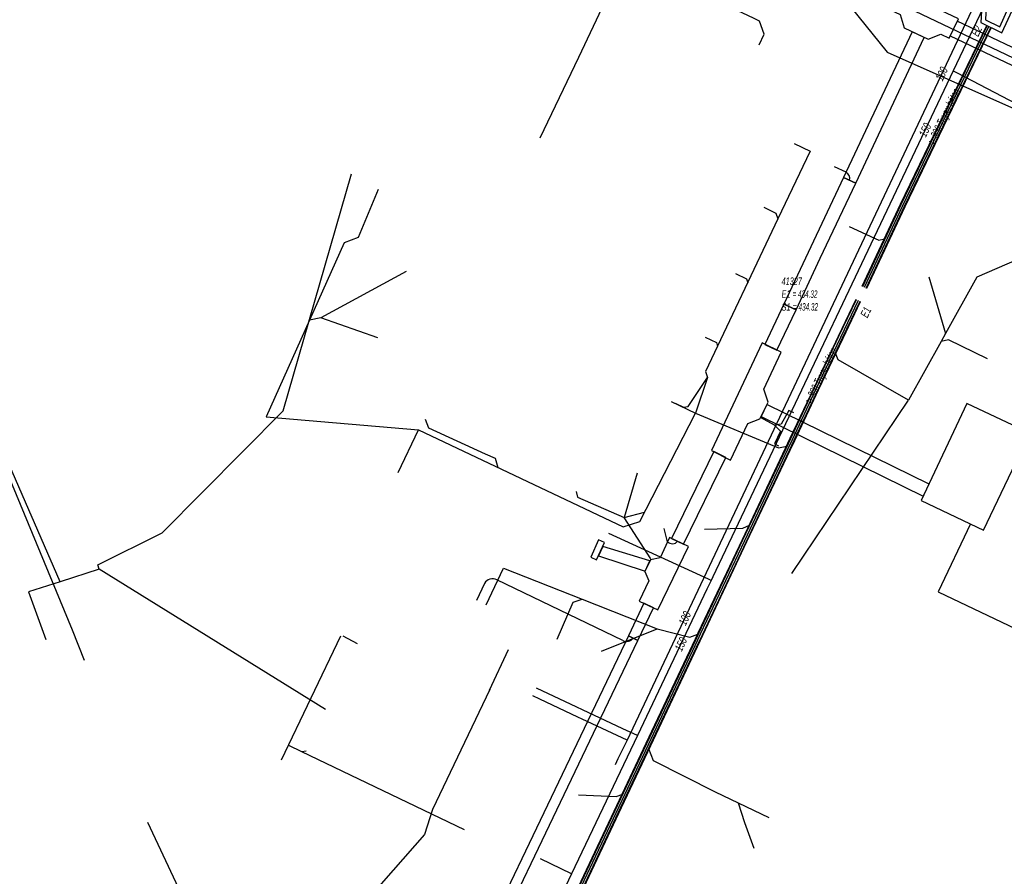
# Model space of a CAD drawing. Header units: metres. Extents: x 2695563 to 2696938, y 1260544 to 1262032.
# Tile 337 of 340: x 2696532 to 2696598, y 1261754 to 1261812. Entities that reach past the tile are written whole.
import ezdxf

# ---------------------------------------------------------------- set-up
doc = ezdxf.new("R2010")
doc.units = ezdxf.units.M
doc.header["$LTSCALE"] = 100
doc.linetypes.add('AUSGEZOGEN', pattern=[0])
doc.linetypes.add('STRICHLINIE2_S3', pattern=[0.25, 0.15, -0.1])
for name, color, linetype in [('Eau portable_Cadastre des conduites_Conduite', 171, 'AUSGEZOGEN'), ('Eau potable_Cadastre des conduites_Conduite_Texte', 171, 'AUSGEZOGEN'), ('EU_Cadastre des conduites', 24, 'AUSGEZOGEN'), ('EU_Cadastre des conduites – Texte', 7, 'AUSGEZOGEN'), ('EU_Cadastre des conduites_Regard normalisé – Texte', 24, 'AUSGEZOGEN'), ('EU_Cadastre des conduites_Regard – Polygone de détail', 24, 'AUSGEZOGEN'), ('EU_Cadastre des conduites_Texte entrée-sortie', 24, 'AUSGEZOGEN'), ('Gaz_Cadastre des conduites_Conduite', 32, 'AUSGEZOGEN'), ('Gaz_Cadastre des conduites_Conduite_Texte', 32, 'AUSGEZOGEN'), ('Réseau électrique_Cadastre des conduite_Bord du tracé', 1, 'AUSGEZOGEN'), ('Réseau électrique_Cadastre des conduite_Tronçon de tracé', 1, 'AUSGEZOGEN'), ('Réseau électrique_Cadastre des conduites_Ouvrage_Surface-Ligne-Point', 1, 'AUSGEZOGEN'), ('TV_Cadastre des conduites_CONDUITE', 92, 'AUSGEZOGEN'), ('Télécommunications_SW_Cadastre des conduites_Bord du tracé', 94, 'AUSGEZOGEN')]:
    doc.layers.add(name, color=color, linetype=linetype)
doc.styles.add('ARIAL', font='arial.ttf')
pattern_1 = [(0, (2703955, 1269100), (4050, 4050), [4050, -4050]), (90, (2703955, 1269100), (-4050, 4050), [4050, -4050])]
pattern_2 = [(0, (2708005, 1273150), (6075, 6075), [6075, -6075]), (90, (2708005, 1273150), (-6075, 6075), [6075, -6075])]

# ---------------------------------------------------------------- blocks, each defined once
blk = doc.blocks.new('COMPLEXOBJECT_1939')
at = {"layer": 'Réseau électrique_Cadastre des conduite_Tronçon de tracé', "color": 1, "linetype": 'AUSGEZOGEN', "transparency": 33554687}
blk.add_line((6562.157, 11774.303), (6561.614, 11773.156), dxfattribs=at)
blk.add_arc((6562.675, 11774.058), 0.573, 57.99519, 154.68575, dxfattribs=at)
blk = doc.blocks.new('COMPLEXOBJECT_2164')
at = {"layer": 'Réseau électrique_Cadastre des conduite_Tronçon de tracé', "color": 1, "linetype": 'AUSGEZOGEN', "transparency": 33554687}
blk.add_line((6586.464, 11801.965), (6585.686, 11802.335), dxfattribs=at)
blk.add_arc((6586.277, 11801.555), 0.45, 343.47918, 65.48894, dxfattribs=at)

msp = doc.modelspace()

# ---------------------------------------------------------------- hatches: boundary and pattern name
at = {"layer": 'Réseau électrique_Cadastre des conduite_Bord du tracé', "lineweight": 18, "transparency": 33554687}
h = msp.add_hatch(dxfattribs=at)
h.set_pattern_fill('MUSTER', color=1, scale=6075, style=0, pattern_type=2)
h.set_pattern_definition(pattern_2)
h.paths.add_polyline_path([(2696660.489, 1261780.688), (2696653.705, 1261783.871), (2696634.476, 1261793.042), (2696624.629, 1261797.769), (2696608.889, 1261805.281), (2696606.967, 1261806.198), (2696594.92, 1261811.948), (2696594.446, 1261810.955), (2696606.493, 1261805.206), (2696608.415, 1261804.288), (2696624.156, 1261796.776), (2696634.001, 1261792.05), (2696653.235, 1261782.877), (2696660.006, 1261779.7)], flags=0)
h = msp.add_hatch(dxfattribs=at)
h.set_pattern_fill('MUSTER', color=1, scale=6075, style=0, pattern_type=2)
h.set_pattern_definition(pattern_2)
h.paths.add_polyline_path([(2696588.086, 1261801.046), (2696592.701, 1261810.849), (2696591.889, 1261811.235), (2696587.272, 1261801.429)], flags=0)
h = msp.add_hatch(dxfattribs=at)
h.set_pattern_fill('MUSTER', color=1, scale=6075, style=0, pattern_type=2)
h.set_pattern_definition(pattern_2)
h.paths.add_polyline_path([(2696584.076, 1261792.53), (2696585.706, 1261795.991), (2696588.086, 1261801.045), (2696587.272, 1261801.429), (2696584.892, 1261796.375), (2696583.262, 1261792.913)], flags=0)
h = msp.add_hatch(dxfattribs=at)
h.set_pattern_fill('MUSTER', color=1, scale=6075, style=0, pattern_type=2)
h.set_pattern_definition(pattern_2)
h.paths.add_polyline_path([(2696582.791, 1261789.801), (2696584.076, 1261792.53), (2696583.262, 1261792.913), (2696581.984, 1261790.2)], flags=0)
h = msp.add_hatch(dxfattribs=at)
h.set_pattern_fill('MUSTER', color=1, scale=6075, style=0, pattern_type=2)
h.set_pattern_definition(pattern_2)
h.paths.add_polyline_path([(2696593.017, 1261780.801), (2696582.111, 1261786.164), (2696581.723, 1261785.352), (2696592.62, 1261779.993)], flags=0)
h = msp.add_hatch(dxfattribs=at)
h.set_pattern_fill('MUSTER', color=1, scale=6075, style=0, pattern_type=2)
h.set_pattern_definition(pattern_2)
h.paths.add_polyline_path([(2696576.512, 1261776.758), (2696579.343, 1261782.591), (2696578.54, 1261782.998), (2696575.7, 1261777.146)], flags=0)
h = msp.add_hatch(dxfattribs=at)
h.set_pattern_fill('MUSTER', color=1, scale=6075, style=0, pattern_type=2)
h.set_pattern_definition(pattern_2)
h.paths.add_polyline_path([(2696574.246, 1261775.632), (2696571.079, 1261776.615), (2696570.784, 1261775.977), (2696573.917, 1261774.946)], flags=0)
h = msp.add_hatch(dxfattribs=at)
h.set_pattern_fill('MUSTER', color=1, scale=6075, style=0, pattern_type=2)
h.set_pattern_definition(pattern_2)
h.paths.add_polyline_path([(2696573.431, 1261770.291), (2696574.474, 1261772.484), (2696573.841, 1261772.785), (2696572.799, 1261770.591)], flags=0)
h = msp.add_hatch(dxfattribs=at)
h.set_pattern_fill('MUSTER', color=1, scale=6075, style=0, pattern_type=2)
h.set_pattern_definition(pattern_2)
h.paths.add_polyline_path([(2696552.363, 1261726.079), (2696563.525, 1261749.565), (2696573.431, 1261770.29), (2696572.799, 1261770.592), (2696562.893, 1261749.867), (2696551.73, 1261726.379)], flags=0)
at = {"layer": 'Réseau électrique_Cadastre des conduites_Ouvrage_Surface-Ligne-Point', "lineweight": 18, "transparency": 33554687}
h = msp.add_hatch(dxfattribs=at)
h.set_pattern_fill('MUSTER', color=1, scale=4050, style=0, pattern_type=2)
h.set_pattern_definition(pattern_1)
h.paths.add_polyline_path([(2696588.642, 1261815.127), (2696588.028, 1261813.838), (2696591.072, 1261812.388), (2696591.338, 1261811.498), (2696592.961, 1261810.725), (2696593.803, 1261811.072), (2696594.373, 1261810.801), (2696594.993, 1261812.102)], flags=0)
h = msp.add_hatch(dxfattribs=at)
h.set_pattern_fill('MUSTER', color=1, scale=4050, style=0, pattern_type=2)
h.set_pattern_definition(pattern_1)
h.paths.add_polyline_path([(2696579.659, 1261782.416), (2696580.821, 1261784.876), (2696581.647, 1261785.193), (2696582.187, 1261786.323), (2696581.912, 1261787.193), (2696583.062, 1261789.667), (2696581.788, 1261790.298), (2696578.397, 1261783.072)], flags=0)
h = msp.add_hatch(dxfattribs=at)
h.set_pattern_fill('MUSTER', color=1, scale=4050, style=0, pattern_type=2)
h.set_pattern_definition(pattern_1)
h.paths.add_polyline_path([(2696596.681, 1261777.706), (2696599.795, 1261784.221), (2696595.571, 1261786.227), (2696592.484, 1261779.702)], flags=0)
h = msp.add_hatch(dxfattribs=at)
h.set_pattern_fill('MUSTER', color=1, scale=2025, style=0, pattern_type=2)
h.set_pattern_definition([(0, (2699905, 1265050), (2025, 2025), [2025, -2025]), (90, (2699905, 1265050), (-2025, 2025), [2025, -2025])])
h.paths.add_polyline_path([(2696570.653, 1261775.711), (2696571.197, 1261776.883), (2696570.793, 1261777.057), (2696570.274, 1261775.891)], flags=0)
h = msp.add_hatch(dxfattribs=at)
h.set_pattern_fill('MUSTER', color=1, scale=4050, style=0, pattern_type=2)
h.set_pattern_definition(pattern_1)
h.paths.add_polyline_path([(2696574.783, 1261772.335), (2696576.835, 1261776.61), (2696575.559, 1261777.212), (2696574.928, 1261775.839), (2696574.28, 1261775.709), (2696573.903, 1261774.916), (2696574.16, 1261774.29), (2696573.53, 1261772.935)], flags=0)

# ---------------------------------------------------------------- linework, layer by layer
at = {"layer": 'Eau portable_Cadastre des conduites_Conduite', "color": 7, "linetype": 'AUSGEZOGEN', "transparency": 33554687}
msp.add_line((2696568.97, 1261754.59), (2696566.88, 1261755.59), dxfattribs=at)
for points in [[(2696597.85, 1261815.32), (2696597.588, 1261814.772), (2696596.665, 1261812.842), (2696594.64, 1261808.61), (2696578.477, 1261774.571), (2696578.362, 1261774.328), (2696578.078, 1261773.731), (2696573.4, 1261763.88), (2696568.97, 1261754.59), (2696567.31, 1261751.08), (2696558.77, 1261742.843), (2696545.461, 1261736.738), (2696532.272, 1261730.747), (2696531.298, 1261730.304), (2696530.964, 1261730.152), (2696530.321, 1261729.86), (2696529.996, 1261729.713)], [(2696594.64, 1261808.61), (2696594.918, 1261808.464), (2696600.909, 1261805.321)], [(2696578.362, 1261774.328), (2696578.191, 1261774.406), (2696571.473, 1261777.48)], [(2696573.4, 1261763.88), (2696572.424, 1261764.339), (2696566.608, 1261767.077)]]:
    msp.add_lwpolyline(points, dxfattribs=at)
at = {"layer": 'EU_Cadastre des conduites', "linetype": 'AUSGEZOGEN', "transparency": 33554687}
for p, q in [((2696591.107, 1261799.623), (2696596.897, 1261811.654)), ((2696591.125, 1261799.614), (2696596.915, 1261811.645)), ((2696591.142, 1261799.606), (2696596.933, 1261811.636)), ((2696591.378, 1261799.494), (2696597.167, 1261811.524)), ((2696591.395, 1261799.486), (2696597.185, 1261811.515)), ((2696591.413, 1261799.477), (2696597.203, 1261811.506)), ((2696588.523, 1261794.118), (2696591.107, 1261799.623)), ((2696588.541, 1261794.11), (2696591.125, 1261799.614)), ((2696588.559, 1261794.101), (2696591.142, 1261799.606)), ((2696588.795, 1261793.991), (2696591.378, 1261799.494)), ((2696588.813, 1261793.982), (2696591.395, 1261799.486)), ((2696588.831, 1261793.974), (2696591.413, 1261799.477)), ((2696586.926, 1261790.764), (2696588.111, 1261793.239)), ((2696586.944, 1261790.755), (2696588.129, 1261793.231)), ((2696586.961, 1261790.747), (2696588.147, 1261793.222)), ((2696587.197, 1261790.635), (2696588.381, 1261793.11)), ((2696587.214, 1261790.627), (2696588.399, 1261793.101)), ((2696587.232, 1261790.618), (2696588.417, 1261793.093)), ((2696585.283, 1261787.285), (2696586.926, 1261790.764)), ((2696585.301, 1261787.277), (2696586.944, 1261790.755)), ((2696585.319, 1261787.269), (2696586.961, 1261790.747)), ((2696585.555, 1261787.157), (2696587.197, 1261790.635)), ((2696585.573, 1261787.149), (2696587.214, 1261790.627)), ((2696585.591, 1261787.141), (2696587.232, 1261790.618)), ((2696583.677, 1261783.883), (2696585.283, 1261787.285)), ((2696583.695, 1261783.875), (2696585.301, 1261787.277)), ((2696583.713, 1261783.867), (2696585.319, 1261787.269)), ((2696583.949, 1261783.755), (2696585.555, 1261787.157)), ((2696583.967, 1261783.747), (2696585.573, 1261787.149)), ((2696583.985, 1261783.739), (2696585.591, 1261787.141)), ((2696583.363, 1261783.218), (2696583.677, 1261783.883)), ((2696583.381, 1261783.21), (2696583.695, 1261783.875)), ((2696583.399, 1261783.202), (2696583.713, 1261783.867)), ((2696583.635, 1261783.09), (2696583.949, 1261783.755)), ((2696583.653, 1261783.082), (2696583.967, 1261783.747)), ((2696583.671, 1261783.074), (2696583.985, 1261783.739)), ((2696580.465, 1261777.078), (2696583.363, 1261783.218)), ((2696580.483, 1261777.07), (2696583.381, 1261783.21)), ((2696580.501, 1261777.062), (2696583.399, 1261783.202)), ((2696580.737, 1261776.95), (2696583.635, 1261783.09)), ((2696580.755, 1261776.942), (2696583.653, 1261783.082)), ((2696580.773, 1261776.934), (2696583.671, 1261783.074)), ((2696577.498, 1261770.792), (2696580.465, 1261777.078)), ((2696577.516, 1261770.783), (2696580.483, 1261777.07)), ((2696577.534, 1261770.775), (2696580.501, 1261777.062)), ((2696577.77, 1261770.663), (2696580.737, 1261776.95)), ((2696577.788, 1261770.655), (2696580.755, 1261776.942)), ((2696577.806, 1261770.646), (2696580.773, 1261776.934)), ((2696577.311, 1261770.397), (2696577.498, 1261770.792)), ((2696577.329, 1261770.388), (2696577.516, 1261770.783)), ((2696573.992, 1261763.364), (2696577.311, 1261770.397)), ((2696574.01, 1261763.356), (2696577.329, 1261770.388)), ((2696574.028, 1261763.348), (2696577.347, 1261770.38)), ((2696574.264, 1261763.236), (2696577.583, 1261770.268)), ((2696574.282, 1261763.228), (2696577.601, 1261770.26)), ((2696574.3, 1261763.22), (2696577.619, 1261770.251)), ((2696577.347, 1261770.38), (2696577.534, 1261770.775)), ((2696577.583, 1261770.268), (2696577.77, 1261770.663)), ((2696577.601, 1261770.26), (2696577.788, 1261770.655)), ((2696577.619, 1261770.251), (2696577.806, 1261770.646)), ((2696572.022, 1261759.191), (2696573.992, 1261763.364)), ((2696572.04, 1261759.183), (2696574.01, 1261763.356)), ((2696572.058, 1261759.175), (2696574.028, 1261763.348)), ((2696572.294, 1261759.063), (2696574.264, 1261763.236)), ((2696572.312, 1261759.055), (2696574.282, 1261763.228)), ((2696572.33, 1261759.047), (2696574.3, 1261763.22)), ((2696565.324, 1261745), (2696572.022, 1261759.191)), ((2696565.342, 1261744.991), (2696572.04, 1261759.183)), ((2696565.36, 1261744.983), (2696572.058, 1261759.175)), ((2696565.594, 1261744.869), (2696572.294, 1261759.063)), ((2696565.612, 1261744.861), (2696572.312, 1261759.055)), ((2696565.63, 1261744.852), (2696572.33, 1261759.047))]:
    msp.add_line(p, q, dxfattribs=at)
at = {"layer": 'EU_Cadastre des conduites', "color": 255, "transparency": 33554687}
for p, q in [((2696591.26, 1261799.55), (2696597.05, 1261811.58)), ((2696588.677, 1261794.046), (2696591.26, 1261799.55)), ((2696587.079, 1261790.691), (2696588.264, 1261793.166)), ((2696585.437, 1261787.213), (2696587.079, 1261790.691)), ((2696583.831, 1261783.811), (2696585.437, 1261787.213)), ((2696583.517, 1261783.146), (2696583.831, 1261783.811)), ((2696580.619, 1261777.006), (2696583.517, 1261783.146)), ((2696577.652, 1261770.719), (2696580.619, 1261777.006)), ((2696574.146, 1261763.292), (2696577.465, 1261770.324)), ((2696577.465, 1261770.324), (2696577.652, 1261770.719)), ((2696572.176, 1261759.119), (2696574.146, 1261763.292)), ((2696565.477, 1261744.926), (2696572.176, 1261759.119))]:
    msp.add_line(p, q, dxfattribs=at)
at = {"layer": 'EU_Cadastre des conduites', "color": 24, "linetype": 'AUSGEZOGEN', "transparency": 33554687}
for p, q in [((2696583.944, 1261803.714), (2696585.027, 1261803.198)), ((2696585.027, 1261803.198), (2696582.857, 1261798.639)), ((2696555.957, 1261800.609), (2696554.619, 1261797.381)), ((2696600.4, 1261796.53), (2696596.24, 1261794.73)), ((2696557.847, 1261795.103), (2696552.108, 1261791.992)), ((2696593.01, 1261794.74), (2696594.125, 1261790.927)), ((2696552.116, 1261791.992), (2696551.346, 1261791.831)), ((2696555.951, 1261790.644), (2696552.116, 1261791.992)), ((2696578.128, 1261787.962), (2696577.303, 1261785.579)), ((2696575.681, 1261786.358), (2696577.303, 1261785.579)), ((2696583.79, 1261774.78), (2696591.63, 1261786.44)), ((2696548.431, 1261785.328), (2696558.667, 1261784.457)), ((2696557.304, 1261781.59), (2696558.667, 1261784.457)), ((2696535.407, 1261770.976), (2696530.57, 1261782.67)), ((2696573.381, 1261781.528), (2696572.522, 1261778.559)), ((2696572.522, 1261778.559), (2696573.875, 1261778.91)), ((2696574.299, 1261775.777), (2696572.522, 1261778.559)), ((2696563.24, 1261772.67), (2696564.4, 1261775.14)), ((2696536.222, 1261768.93), (2696535.407, 1261770.976)), ((2696570.99, 1261769.56), (2696574.74, 1261771.055)), ((2696549.458, 1261762.248), (2696553.46, 1261770.595)), ((2696553.585, 1261770.595), (2696554.542, 1261770.077)), ((2696561.764, 1261757.544), (2696550.821, 1261762.787)), ((2696580.63, 1261758.01), (2696580.197, 1261759.333)), ((2696540.459, 1261758.066), (2696546.925, 1261744.205)), ((2696581.26, 1261756.29), (2696580.63, 1261758.01))]:
    msp.add_line(p, q, dxfattribs=at)
for points in [[(2696581.588, 1261810.356), (2696581.932, 1261811.078), (2696581.624, 1261811.944), (2696581.218, 1261812.138), (2696577.335, 1261813.986), (2696573.859, 1261815.641)], [(2696581.902, 1261799.425), (2696582.715, 1261799.038), (2696582.857, 1261798.639)], [(2696582.857, 1261798.639), (2696577.984, 1261788.368), (2696578.128, 1261787.962)], [(2696587.657, 1261798.131), (2696589.647, 1261797.211), (2696590.027, 1261797.291)], [(2696554.611, 1261797.381), (2696553.675, 1261797.027), (2696548.431, 1261785.328)], [(2696580.001, 1261794.967), (2696580.751, 1261794.61), (2696580.819, 1261794.343)], [(2696596.24, 1261794.73), (2696594.125, 1261790.927), (2696593.834, 1261790.404)], [(2696577.963, 1261790.688), (2696578.713, 1261790.331), (2696578.783, 1261790.051)], [(2696596.96, 1261789.22), (2696594.33, 1261790.5), (2696593.834, 1261790.404), (2696591.63, 1261786.44)], [(2696591.63, 1261786.44), (2696586.897, 1261789.155), (2696586.732, 1261789.601)], [(2696575.931, 1261786.238), (2696576.492, 1261785.969), (2696576.817, 1261786.031), (2696578.128, 1261787.962)], [(2696558.667, 1261784.457), (2696572.445, 1261777.932), (2696573.556, 1261778.289), (2696577.303, 1261785.579)], [(2696577.303, 1261785.579), (2696582.897, 1261783.245), (2696583.452, 1261783.356)], [(2696559.119, 1261785.159), (2696559.35, 1261784.594), (2696563.153, 1261782.847)], [(2696563.153, 1261782.847), (2696563.839, 1261782.541), (2696564.02, 1261781.922)], [(2696569.275, 1261780.312), (2696569.367, 1261779.913), (2696572.522, 1261778.559)], [(2696577.91, 1261777.78), (2696580.49, 1261777.829), (2696580.942, 1261778.044)], [(2696564.4, 1261775.14), (2696569.688, 1261773.051), (2696574.74, 1261771.055), (2696576.925, 1261770.502), (2696577.469, 1261770.707)], [(2696568, 1261770.38), (2696569.09, 1261772.86), (2696569.688, 1261773.051)], [(2696551.125, 1261762.845), (2696550.821, 1261762.787), (2696549.954, 1261763.207)], [(2696578.65, 1261760.07), (2696574.474, 1261762.182), (2696574.177, 1261762.991)], [(2696569.44, 1261759.89), (2696571.98, 1261759.783), (2696572.416, 1261759.935)], [(2696582.26, 1261758.35), (2696580.197, 1261759.333), (2696578.65, 1261760.07)]]:
    msp.add_lwpolyline(points, dxfattribs=at)
at = {"layer": 'EU_Cadastre des conduites_Regard – Polygone de détail', "color": 24, "linetype": 'STRICHLINIE2_S3', "transparency": 33554687}
for points in [[(2696596.97, 1261813.86), (2696596.569, 1261813.009), (2696596.505, 1261811.844), (2696597.92, 1261811.16), (2696598.76, 1261813), (2696596.97, 1261813.86)], [(2696597.111, 1261813.459), (2696596.866, 1261812.944), (2696596.811, 1261812.032), (2696597.775, 1261811.564), (2696598.365, 1261812.857), (2696597.111, 1261813.459)]]:
    msp.add_lwpolyline(points, close=True, dxfattribs=at)
at = {"layer": 'Gaz_Cadastre des conduites_Conduite', "color": 32, "linetype": 'AUSGEZOGEN', "transparency": 33554687}
for points in [[(2696597.46, 1261816.03), (2696597.395, 1261815.893), (2696572.72, 1261763.57), (2696572.09, 1261762.32), (2696571.9, 1261761.92)], [(2696572.72, 1261763.57), (2696569.693, 1261764.988), (2696569.386, 1261765.132), (2696566.83, 1261766.331), (2696566.358, 1261766.552)]]:
    msp.add_lwpolyline(points, dxfattribs=at)
at = {"layer": 'Réseau électrique_Cadastre des conduite_Bord du tracé', "color": 1, "linetype": 'AUSGEZOGEN', "transparency": 33554687}
for points in [[(2696660.489, 1261780.688), (2696653.705, 1261783.871), (2696634.476, 1261793.042), (2696624.629, 1261797.769), (2696608.889, 1261805.281), (2696606.967, 1261806.198), (2696594.92, 1261811.948), (2696594.446, 1261810.955), (2696606.493, 1261805.206), (2696608.415, 1261804.288), (2696624.156, 1261796.776), (2696634.001, 1261792.05), (2696653.235, 1261782.877), (2696660.006, 1261779.7), (2696660.489, 1261780.688)], [(2696588.086, 1261801.046), (2696592.701, 1261810.849), (2696591.889, 1261811.235), (2696587.272, 1261801.429), (2696588.086, 1261801.046)], [(2696584.076, 1261792.53), (2696585.706, 1261795.991), (2696588.086, 1261801.045), (2696587.272, 1261801.429), (2696584.892, 1261796.375), (2696583.262, 1261792.913), (2696584.076, 1261792.53)], [(2696582.791, 1261789.801), (2696584.076, 1261792.53), (2696583.262, 1261792.913), (2696581.984, 1261790.2), (2696582.791, 1261789.801)], [(2696593.017, 1261780.801), (2696582.111, 1261786.164), (2696581.723, 1261785.352), (2696592.62, 1261779.993), (2696593.017, 1261780.801)], [(2696576.512, 1261776.758), (2696579.343, 1261782.591), (2696578.54, 1261782.998), (2696575.7, 1261777.146), (2696576.512, 1261776.758)], [(2696574.246, 1261775.632), (2696571.079, 1261776.615), (2696570.784, 1261775.977), (2696573.917, 1261774.946), (2696574.246, 1261775.632)], [(2696573.431, 1261770.291), (2696574.474, 1261772.484), (2696573.841, 1261772.785), (2696572.799, 1261770.591), (2696573.431, 1261770.291)], [(2696552.363, 1261726.079), (2696563.525, 1261749.565), (2696573.431, 1261770.29), (2696572.799, 1261770.592), (2696562.893, 1261749.867), (2696551.73, 1261726.379), (2696552.363, 1261726.079)]]:
    msp.add_lwpolyline(points, close=True, dxfattribs=at)
at = {"layer": 'Réseau électrique_Cadastre des conduite_Tronçon de tracé', "color": 1, "linetype": 'AUSGEZOGEN', "transparency": 33554687}
for p, q in [((2696583.916, 1261785.606), (2696583.588, 1261785.764)), ((2696582.631, 1261784.766), (2696581.69, 1261785.282)), ((2696575.426, 1261776.923), (2696575.209, 1261777.822)), ((2696572.417, 1261770.275), (2696563.949, 1261774.354))]:
    msp.add_line(p, q, dxfattribs=at)
for points in [[(2696583.588, 1261785.764), (2696583.076, 1261784.827), (2696582.631, 1261784.766)], [(2696582.631, 1261784.766), (2696583.028, 1261784.37), (2696582.624, 1261783.502), (2696582.891, 1261783.379)], [(2696595.809, 1261778.121), (2696593.635, 1261773.559), (2696601.681, 1261769.725)]]:
    msp.add_lwpolyline(points, dxfattribs=at)
for centre, radius, start, end in [((2696575.752, 1261777.256), 0.466, 225.54083, 319.3432), ((2696572.67, 1261770.761), 0.548, 242.5123, 324.2431)]:
    msp.add_arc(centre, radius, start, end, dxfattribs=at)
at = {"layer": 'Réseau électrique_Cadastre des conduites_Ouvrage_Surface-Ligne-Point', "color": 1, "linetype": 'AUSGEZOGEN', "transparency": 33554687}
for points in [[(2696588.642, 1261815.127), (2696588.028, 1261813.838), (2696591.072, 1261812.388), (2696591.338, 1261811.498), (2696592.961, 1261810.725), (2696593.803, 1261811.072), (2696594.373, 1261810.801), (2696594.993, 1261812.102), (2696588.642, 1261815.127)], [(2696579.659, 1261782.416), (2696580.821, 1261784.876), (2696581.647, 1261785.193), (2696582.187, 1261786.323), (2696581.912, 1261787.193), (2696583.062, 1261789.667), (2696581.788, 1261790.298), (2696578.397, 1261783.072), (2696579.659, 1261782.416)], [(2696596.681, 1261777.706), (2696599.795, 1261784.221), (2696595.571, 1261786.227), (2696592.484, 1261779.702), (2696596.681, 1261777.706)], [(2696570.653, 1261775.711), (2696571.197, 1261776.883), (2696570.793, 1261777.057), (2696570.274, 1261775.891), (2696570.653, 1261775.711)], [(2696574.783, 1261772.335), (2696576.835, 1261776.61), (2696575.559, 1261777.212), (2696574.928, 1261775.839), (2696574.28, 1261775.709), (2696573.903, 1261774.916), (2696574.16, 1261774.29), (2696573.53, 1261772.935), (2696574.783, 1261772.335)]]:
    msp.add_lwpolyline(points, close=True, dxfattribs=at)
at = {"layer": 'TV_Cadastre des conduites_CONDUITE', "color": 92, "linetype": 'AUSGEZOGEN', "transparency": 33554687}
for p, q in [((2696537.196, 1261775.078), (2696534.564, 1261774.228)), ((2696552.414, 1261765.63), (2696537.196, 1261775.078))]:
    msp.add_line(p, q, dxfattribs=at)
for points in [[(2696585.402, 1261815.833), (2696655.11, 1261782.581), (2696655.965, 1261780.729)], [(2696585.402, 1261815.833), (2696590.192, 1261809.856), (2696603.258, 1261804.049), (2696641.598, 1261785.679), (2696641.565, 1261782.816), (2696648.158, 1261779.68), (2696650.268, 1261781.556), (2696655.965, 1261780.729)], [(2696537.196, 1261775.078), (2696537.103, 1261775.375), (2696541.44, 1261777.514), (2696549.577, 1261785.729), (2696554.181, 1261801.676)], [(2696534.564, 1261774.228), (2696523.051, 1261800.667), (2696519.777, 1261799.198)], [(2696534.564, 1261774.228), (2696532.445, 1261773.544), (2696533.603, 1261770.354)]]:
    msp.add_lwpolyline(points, dxfattribs=at)
at = {"layer": 'Télécommunications_SW_Cadastre des conduites_Bord du tracé', "color": 94, "linetype": 'AUSGEZOGEN', "transparency": 33554687}
msp.add_line((2696563.443, 1261766.932), (2696564.731, 1261769.669), dxfattribs=at)
for points in [[(2696576.8, 1261824.52), (2696573.339, 1261816.962), (2696572.007, 1261814.916), (2696569.429, 1261809.499), (2696566.85, 1261804.081)], [(2696563.47, 1261766.988), (2696561.767, 1261763.418), (2696559.614, 1261758.905), (2696559.078, 1261757.222), (2696549.841, 1261746.703), (2696554.177, 1261737.713), (2696536.521, 1261729.707), (2696535.629, 1261729.347)]]:
    msp.add_lwpolyline(points, dxfattribs=at)

# ---------------------------------------------------------------- block references
at = {"layer": 'Réseau électrique_Cadastre des conduite_Tronçon de tracé', "color": 1, "linetype": 'AUSGEZOGEN', "lineweight": -3, "transparency": 33554687}
for name in ['COMPLEXOBJECT_2164', 'COMPLEXOBJECT_1939']:
    msp.add_blockref(name, (2690000.97, 1249999.81), dxfattribs=at)

# ---------------------------------------------------------------- texts
at = {"layer": 'Eau potable_Cadastre des conduites_Conduite_Texte', "color": 7, "transparency": 33554687, "char_height": 0.55426, "width": 1.10014, "attachment_point": 5, "style": 'ARIAL'}
for insert, rotation in [((2696592.754, 1261804.625), 64.4337), ((2696576.327, 1261770.031), 64.5975)]:
    msp.add_mtext('\\A1;{\\fArial|i1|b0;\\H0.554263;\\W0.700000;\\C7;150}\\P', dxfattribs=dict(at, insert=insert, rotation=rotation))
at = {"layer": 'EU_Cadastre des conduites – Texte', "color": 24, "transparency": 33554687, "char_height": 0.55705, "width": 6, "attachment_point": 5, "style": 'ARIAL'}
for insert, rotation in [((2696594.094, 1261805.508), 64.5129), ((2696585.825, 1261788.063), 64.4346)]:
    msp.add_mtext('\\A1;{\\fArial|b0|i1|c0|p34;\\W0.7;> \\W0.49;300 Tuyau béton}', dxfattribs=dict(at, insert=insert, rotation=rotation))
at = {"layer": 'EU_Cadastre des conduites_Regard normalisé – Texte', "color": 24, "transparency": 33554687, "insert": (2696583.101, 1261794.702), "char_height": 0.50641, "width": 2.81026, "attachment_point": 1, "line_spacing_factor": 1.024096, "style": 'ARIAL'}
msp.add_mtext('\\A1;{\\fArial|b0|i1|c0|p34;\\W0.69427;41327}\\P{\\fArial|b0|i1|c0|p34;\\H0.99721x;\\W0.69427;E1 \\W0.48599;= 434.32}\\P{\\fArial|b0|i1|c0|p34;\\H0.99721x;\\W0.69427;S1 =\\W0.48599; 434.32}', dxfattribs=at)
at = {"layer": 'EU_Cadastre des conduites_Texte entrée-sortie', "color": 24, "transparency": 33554687, "char_height": 0.55705, "style": 'ARIAL'}
for s, insert, width, attachment_point, rotation in [('\\A1;{\\fArial|i1|b0;\\H0.557054;\\W0.700000;\\C24;E2}\\P', (2696596.326, 1261810.867), 0.86376, 7, 64.2987), ('\\A1;{\\fArial|i1|b0;\\H0.557054;\\W0.700000;\\C24;E1}\\P', (2696588.623, 1261792.065), 0.85544, 4, 64.7325)]:
    msp.add_mtext(s, dxfattribs=dict(at, insert=insert, width=width, attachment_point=attachment_point, rotation=rotation))
at = {"layer": 'Gaz_Cadastre des conduites_Conduite_Texte', "color": 32, "transparency": 33554687, "char_height": 0.55825, "width": 1.10806, "attachment_point": 5, "rotation": 64.7514, "style": 'ARIAL'}
for insert in [(2696593.867, 1261808.398), (2696576.595, 1261771.774)]:
    msp.add_mtext('\\A1;{\\fArial|i1|b0;\\H0.558250;\\W0.700000;\\C32;100}\\P', dxfattribs=dict(at, insert=insert))

doc.saveas('drawing.dxf')
